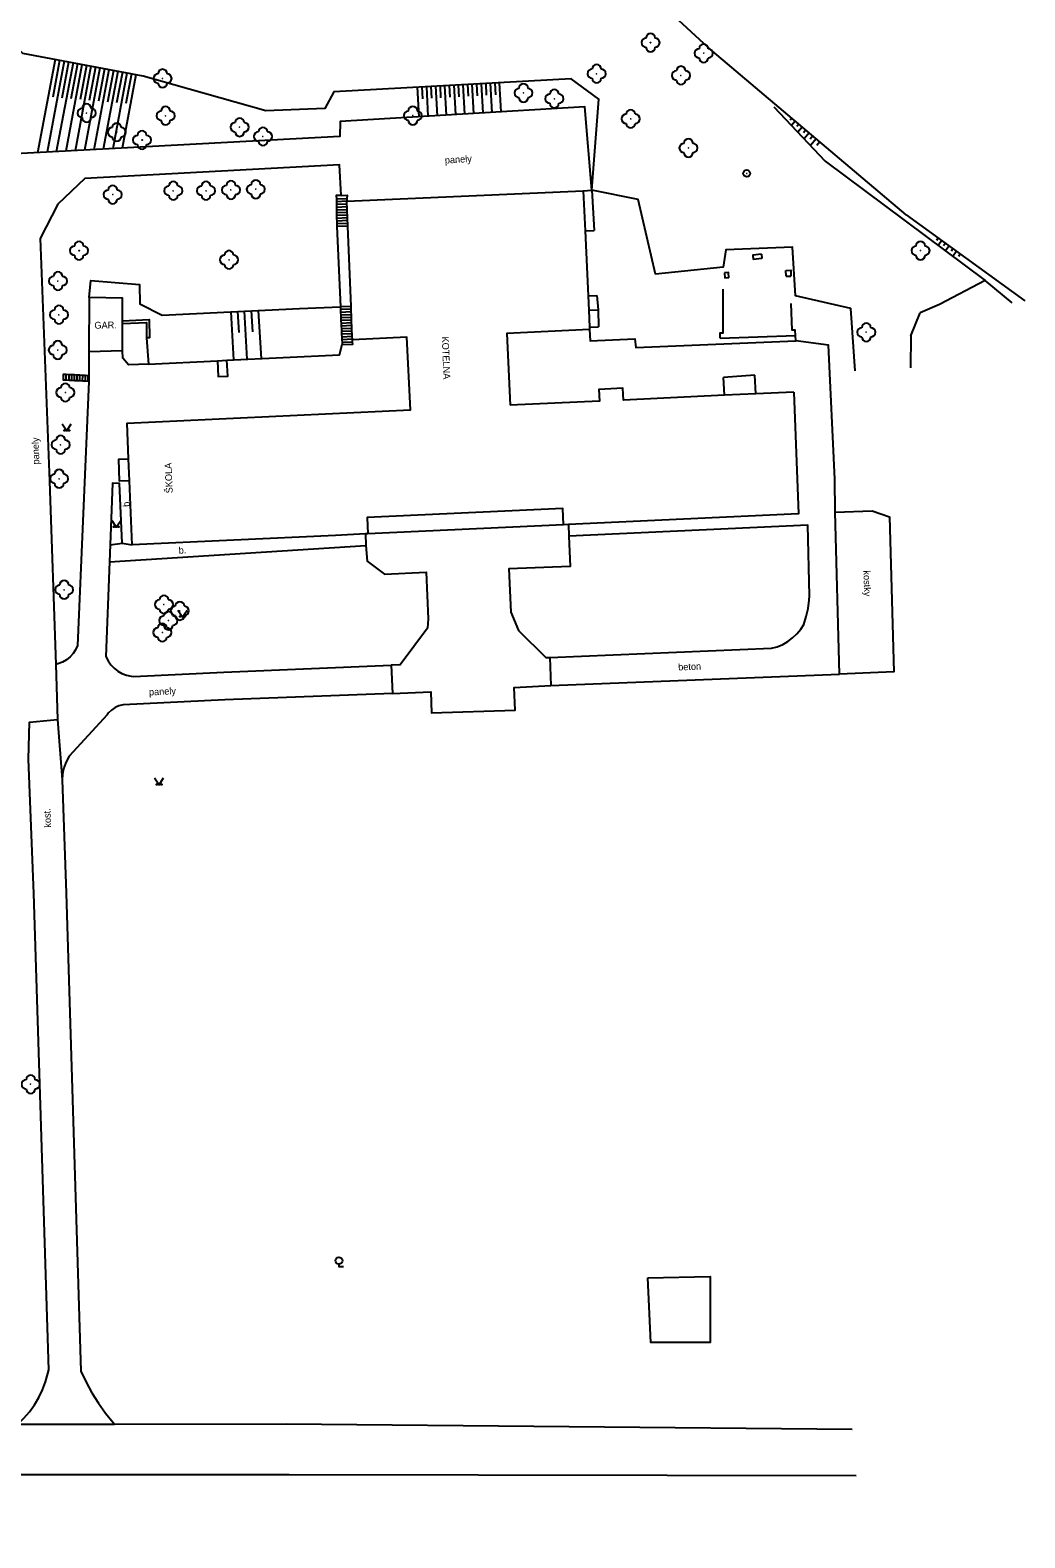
# Model space of a CAD drawing. Extents: x -582162 to -561283, y -1187583 to -1183539.
# Drawn here: x -570629.3 to -570520.3, y -1184971.2 to -1184806.1 of the extents above; entities that cross this region are included whole.
import ezdxf

# ---------------------------------------------------------------- set-up
doc = ezdxf.new("R2010")
doc.units = 0
for name, color, linetype in [('Vrstva 1', 7, 'Continuous'), ('Vrstva 10', 7, 'Continuous'), ('Vrstva 11', 7, 'Continuous'), ('Vrstva 12', 7, 'Continuous'), ('Vrstva 14', 7, 'Continuous'), ('Vrstva 3', 7, 'Continuous'), ('Vrstva 4', 7, 'Continuous'), ('Vrstva 9', 7, 'Continuous')]:
    doc.layers.add(name, color=color, linetype=linetype)

# ---------------------------------------------------------------- blocks, each defined once
blk = doc.blocks.new('1.079')
at = {"layer": 'Vrstva 1'}
for radius in [0.75, 0.001]:
    blk.add_circle((0, -0.001), radius, dxfattribs=at)
blk = doc.blocks.new('3.130')
at = {"layer": 'Vrstva 1'}
blk.add_circle((0, 0), 0.001, dxfattribs=at)
for centre, start, end in [((-1, 0), 90, 270), ((0, 1), 0, 180), ((1, 0), 270, 90), ((0, -1), 180, 360)]:
    blk.add_arc(centre, 1, start, end, dxfattribs=at)
blk = doc.blocks.new('3.050')
at = {"layer": 'Vrstva 1'}
blk.add_lwpolyline([(0, -0.75), (0, -1.25), (1, -1.25)], dxfattribs=at)
blk.add_circle((0, 0), 0.75, dxfattribs=at)
blk = doc.blocks.new('3.140')
at = {"layer": 'Vrstva 1'}
blk.add_lwpolyline([(-1, 1.5), (0, 0), (1, 1.5)], dxfattribs=at)
for centre in [(-0.5, 0.1), (0.5, 0.1)]:
    blk.add_circle(centre, 0.1, dxfattribs=at)

msp = doc.modelspace()

# ---------------------------------------------------------------- linework, layer by layer
at = {"layer": 'Vrstva 10'}
for points in [[(-570567.75, -1184823.65), (-570568.51, -1184814.51), (-570595.3, -1184816.12), (-570595.36, -1184817.75), (-570636.41, -1184819.96), (-570643.08, -1184817.87)], [(-570595.19, -1184824.21), (-570595.4, -1184820.87), (-570623.28, -1184822.37), (-570626.24, -1184825.17), (-570628.16, -1184828.91), (-570627.15, -1184855.5), (-570626.44, -1184875.58)], [(-570595.19, -1184824.21), (-570595.74, -1184824.22), (-570595.73, -1184824.62)], [(-570594.58, -1184824.57), (-570595.73, -1184824.62)], [(-570595.73, -1184824.62), (-570595.73, -1184824.92)], [(-570594.59, -1184824.85), (-570595.73, -1184824.92)], [(-570595.73, -1184824.92), (-570595.72, -1184825.22)], [(-570595.19, -1184824.21), (-570594.56, -1184824.2), (-570594.58, -1184824.57)], [(-570594.58, -1184824.57), (-570594.59, -1184824.85)], [(-570594.57, -1184825.17), (-570595.72, -1184825.22)], [(-570595.72, -1184825.22), (-570595.72, -1184825.52)], [(-570594.56, -1184825.47), (-570595.72, -1184825.52)], [(-570595.72, -1184825.52), (-570595.71, -1184825.82)], [(-570594.54, -1184825.77), (-570595.71, -1184825.82)], [(-570595.71, -1184825.82), (-570595.71, -1184826.12)], [(-570594.53, -1184826.07), (-570595.71, -1184826.12)], [(-570595.71, -1184826.12), (-570595.7, -1184826.42)], [(-570594.52, -1184826.37), (-570595.7, -1184826.42)], [(-570595.7, -1184826.42), (-570595.7, -1184826.72)], [(-570594.51, -1184826.67), (-570595.7, -1184826.72)], [(-570595.7, -1184826.72), (-570595.69, -1184827.02)], [(-570594.5, -1184826.97), (-570595.69, -1184827.02)], [(-570595.69, -1184827.02), (-570595.68, -1184827.32)], [(-570594.49, -1184827.27), (-570595.68, -1184827.32)], [(-570595.68, -1184827.32), (-570595.67, -1184827.62)], [(-570594.48, -1184827.57), (-570595.67, -1184827.62)], [(-570595.67, -1184827.62), (-570595.28, -1184836.42)], [(-570594.12, -1184836.37), (-570595.28, -1184836.42)], [(-570595.28, -1184836.42), (-570595.27, -1184836.72)], [(-570594.11, -1184836.67), (-570595.27, -1184836.72)], [(-570595.27, -1184836.72), (-570595.26, -1184837.02)], [(-570594.1, -1184836.97), (-570595.26, -1184837.02)], [(-570595.26, -1184837.02), (-570595.25, -1184837.32)], [(-570594.09, -1184837.27), (-570595.25, -1184837.32)], [(-570595.25, -1184837.32), (-570595.24, -1184837.62)], [(-570594.08, -1184837.57), (-570595.24, -1184837.62)], [(-570595.24, -1184837.62), (-570595.23, -1184837.92)], [(-570594.07, -1184837.87), (-570595.23, -1184837.92)], [(-570595.23, -1184837.92), (-570595.21, -1184838.22)], [(-570594.06, -1184838.17), (-570595.21, -1184838.22)], [(-570595.21, -1184838.22), (-570595.2, -1184838.52)], [(-570594.05, -1184838.47), (-570595.2, -1184838.52)], [(-570595.2, -1184838.52), (-570595.18, -1184838.82)], [(-570594.03, -1184838.77), (-570595.18, -1184838.82)], [(-570595.18, -1184838.82), (-570595.17, -1184839.12)], [(-570594.02, -1184839.07), (-570595.17, -1184839.12)], [(-570595.17, -1184839.12), (-570595.15, -1184839.42)], [(-570594, -1184839.37), (-570595.15, -1184839.42)], [(-570595.15, -1184839.42), (-570595.14, -1184839.72)], [(-570593.99, -1184839.67), (-570595.14, -1184839.72)], [(-570595.14, -1184839.72), (-570595.12, -1184840.02)], [(-570593.97, -1184839.97), (-570595.12, -1184840.02)], [(-570595.12, -1184840.02), (-570595.11, -1184840.32)], [(-570541.12, -1184858.9), (-570541.16, -1184855.27), (-570541.86, -1184840.61), (-570545.44, -1184840.12), (-570545.47, -1184839.55)], [(-570622.83, -1184841.29), (-570622.83, -1184843.92)], [(-570607.71, -1184842.27), (-570595.4, -1184841.67), (-570595.1, -1184840.52)], [(-570593.95, -1184840.27), (-570595.11, -1184840.32)], [(-570595.11, -1184840.32), (-570595.1, -1184840.52)], [(-570595.1, -1184840.52), (-570593.93, -1184840.49), (-570593.95, -1184840.27)], [(-570593.95, -1184840.27), (-570593.97, -1184840.03)], [(-570616.28, -1184842.68), (-570608.75, -1184842.32)], [(-570608.75, -1184842.32), (-570608.67, -1184844.05), (-570607.63, -1184844.01), (-570607.71, -1184842.27)], [(-570608.75, -1184842.32), (-570607.71, -1184842.27)], [(-570622.83, -1184844.58), (-570624.07, -1184873.49), (-570624.28, -1184873.96), (-570624.55, -1184874.38), (-570624.89, -1184874.76), (-570625.29, -1184875.08), (-570625.73, -1184875.34), (-570626.21, -1184875.52), (-570626.44, -1184875.58)], [(-570625.3, -1184844.46), (-570625.6, -1184844.45), (-570625.6, -1184843.78), (-570625.3, -1184843.8)], [(-570625.3, -1184844.46), (-570625.3, -1184843.8)], [(-570625.3, -1184843.8), (-570625, -1184843.81)], [(-570625, -1184844.47), (-570625.3, -1184844.46)], [(-570625, -1184844.47), (-570625, -1184843.81)], [(-570625, -1184843.81), (-570624.7, -1184843.83)], [(-570624.7, -1184844.49), (-570625, -1184844.47)], [(-570624.7, -1184844.49), (-570624.7, -1184843.83)], [(-570624.7, -1184843.83), (-570624.4, -1184843.84)], [(-570624.4, -1184844.5), (-570624.7, -1184844.49)], [(-570624.4, -1184844.5), (-570624.4, -1184843.84)], [(-570624.4, -1184843.84), (-570624.1, -1184843.86)], [(-570624.11, -1184844.51), (-570624.4, -1184844.5)], [(-570624.11, -1184844.51), (-570624.1, -1184843.86)], [(-570623.81, -1184844.53), (-570624.11, -1184844.51)], [(-570624.1, -1184843.86), (-570623.8, -1184843.87)], [(-570623.81, -1184844.53), (-570623.8, -1184843.87)], [(-570623.51, -1184844.55), (-570623.81, -1184844.53)], [(-570623.8, -1184843.87), (-570623.5, -1184843.89)], [(-570623.51, -1184844.55), (-570623.5, -1184843.89)], [(-570623.21, -1184844.56), (-570623.51, -1184844.55)], [(-570623.5, -1184843.89), (-570623.2, -1184843.9)], [(-570623.21, -1184844.56), (-570623.2, -1184843.9)], [(-570622.91, -1184844.58), (-570623.21, -1184844.56)], [(-570623.2, -1184843.9), (-570622.9, -1184843.92)], [(-570622.91, -1184844.58), (-570622.9, -1184843.92)], [(-570622.83, -1184844.58), (-570622.91, -1184844.58)], [(-570622.9, -1184843.92), (-570622.83, -1184843.92)], [(-570622.83, -1184843.92), (-570622.83, -1184844.58)], [(-570618.38, -1184855.45), (-570619.48, -1184855.5), (-570619.54, -1184853.11), (-570618.48, -1184853.06)], [(-570619.17, -1184862.29), (-570619.46, -1184855.77), (-570620.23, -1184855.72), (-570620.51, -1184862.46)], [(-570541.12, -1184858.9), (-570537.05, -1184858.74), (-570535.16, -1184859.4), (-570534.69, -1184876.4), (-570540.65, -1184876.63)], [(-570540.65, -1184876.63), (-570541.12, -1184858.9)], [(-570592.55, -1184861.29), (-570592.49, -1184862.54)], [(-570572.36, -1184874.8), (-570548.09, -1184873.8), (-570547.46, -1184873.63), (-570546.86, -1184873.38), (-570546.3, -1184873.06), (-570545.77, -1184872.67), (-570545.3, -1184872.22), (-570544.89, -1184871.72), (-570544.56, -1184871.2), (-570544.29, -1184870.33), (-570544.09, -1184869.45), (-570543.97, -1184868.55), (-570543.94, -1184868.07), (-570544.12, -1184860.34), (-570570.26, -1184861.54)], [(-570570.32, -1184860.26), (-570570.26, -1184861.54)], [(-570620.51, -1184862.46), (-570620.58, -1184864.33)], [(-570620.58, -1184864.33), (-570592.49, -1184862.54)], [(-570620.51, -1184862.46), (-570619.17, -1184862.29)], [(-570619.17, -1184862.29), (-570618.1, -1184862.46)], [(-570592.49, -1184862.54), (-570592.36, -1184864.28), (-570590.45, -1184865.69), (-570585.88, -1184865.47), (-570585.68, -1184870.57), (-570585.74, -1184871.61), (-570588.75, -1184875.63), (-570589.73, -1184875.67)], [(-570570.26, -1184861.54), (-570570.13, -1184864.85), (-570576.86, -1184865.1), (-570576.64, -1184869.86), (-570575.8, -1184871.86), (-570572.78, -1184874.82), (-570572.36, -1184874.8)], [(-570620.58, -1184864.33), (-570620.96, -1184874.72), (-570620.73, -1184875.19), (-570620.43, -1184875.62), (-570620.07, -1184876), (-570619.66, -1184876.32), (-570619.2, -1184876.57), (-570618.71, -1184876.75), (-570618.2, -1184876.86), (-570617.93, -1184876.88), (-570608.05, -1184876.43), (-570589.73, -1184875.67)], [(-570626.44, -1184875.58), (-570626.25, -1184881.62)], [(-570589.73, -1184875.67), (-570589.6, -1184878.75)], [(-570572.36, -1184874.8), (-570572.23, -1184877.9)], [(-570589.6, -1184878.75), (-570585.39, -1184878.59), (-570585.3, -1184880.89), (-570576.16, -1184880.58), (-570576.27, -1184878.09), (-570572.23, -1184877.9)], [(-570572.23, -1184877.9), (-570540.65, -1184876.63)], [(-570589.6, -1184878.75), (-570607.95, -1184879.44), (-570619.08, -1184880.01), (-570619.53, -1184880.12), (-570619.95, -1184880.31), (-570620.34, -1184880.57), (-570620.67, -1184880.89), (-570620.84, -1184881.1), (-570624.98, -1184885.63), (-570625.12, -1184885.86), (-570625.4, -1184886.42), (-570625.6, -1184887), (-570625.72, -1184887.6), (-570625.76, -1184888.22)], [(-570629.45, -1184885.94), (-570629.33, -1184881.89), (-570626.25, -1184881.62)], [(-570626.25, -1184881.62), (-570625.76, -1184888.22)], [(-570630.61, -1184958.78), (-570629.94, -1184958.13), (-570629.34, -1184957.42), (-570628.79, -1184956.66), (-570628.31, -1184955.85), (-570627.9, -1184955.01), (-570627.57, -1184954.14), (-570627.31, -1184953.24), (-570627.22, -1184952.83), (-570628.87, -1184900.66), (-570629.45, -1184885.94)], [(-570625.76, -1184888.22), (-570625.31, -1184900.64), (-570623.69, -1184952.98), (-570623.13, -1184954.19), (-570622.49, -1184955.35), (-570621.79, -1184956.48), (-570621.02, -1184957.57), (-570620.18, -1184958.6), (-570620.02, -1184958.79)], [(-570561.64, -1184942.76), (-570554.8, -1184942.59), (-570554.79, -1184949.83), (-570561.29, -1184949.85), (-570561.64, -1184942.76)], [(-570630.61, -1184958.78), (-570620.02, -1184958.79)], [(-570620.02, -1184958.79), (-570601.22, -1184958.73), (-570539.24, -1184959.32)], [(-570538.81, -1184964.43), (-570600.9, -1184964.32), (-570630.54, -1184964.32), (-570660.12, -1184964.54), (-570669.46, -1184964.42), (-570704.81, -1184962.25), (-570705.15, -1184962.29), (-570705.76, -1184962.43), (-570706.36, -1184962.65), (-570706.92, -1184962.94), (-570707.45, -1184963.3), (-570707.92, -1184963.72), (-570708.33, -1184964.2), (-570708.69, -1184964.72), (-570708.97, -1184965.29), (-570712.07, -1184971.23)]]:
    msp.add_lwpolyline(points, dxfattribs=at)
at = {"layer": 'Vrstva 11'}
for points in [[(-570555.02, -1184808), (-570582.26, -1184782.9)], [(-570533.34, -1184826.34), (-570555.02, -1184808)], [(-570533.34, -1184826.34), (-570520.35, -1184835.74)]]:
    msp.add_lwpolyline(points, dxfattribs=at)
at = {"layer": 'Vrstva 12'}
for points in [[(-570626.53, -1184809.33), (-570628.44, -1184819.53)], [(-570625.54, -1184809.52), (-570627.41, -1184819.48)], [(-570626.04, -1184809.43), (-570626.79, -1184813.46)], [(-570624.56, -1184809.7), (-570626.39, -1184819.42)], [(-570625.05, -1184809.61), (-570625.79, -1184813.55)], [(-570623.58, -1184809.89), (-570625.36, -1184819.37)], [(-570624.07, -1184809.79), (-570624.79, -1184813.63)], [(-570622.6, -1184810.07), (-570624.33, -1184819.31)], [(-570623.09, -1184809.98), (-570623.79, -1184813.72)], [(-570621.61, -1184810.25), (-570623.3, -1184819.25)], [(-570622.1, -1184810.16), (-570622.79, -1184813.81)], [(-570620.63, -1184810.44), (-570622.27, -1184819.2)], [(-570621.12, -1184810.35), (-570621.79, -1184813.9)], [(-570619.65, -1184810.62), (-570621.25, -1184819.14)], [(-570620.14, -1184810.53), (-570620.79, -1184813.99)], [(-570618.66, -1184810.81), (-570620.22, -1184819.09)], [(-570619.16, -1184810.72), (-570619.79, -1184814.08)], [(-570617.68, -1184810.99), (-570619.19, -1184819.03)], [(-570618.17, -1184810.9), (-570618.79, -1184814.16)], [(-570579.38, -1184811.95), (-570579.31, -1184813.23)], [(-570578.88, -1184811.92), (-570578.71, -1184815.12)], [(-570578.39, -1184811.9), (-570578.31, -1184813.18)], [(-570577.89, -1184811.87), (-570577.71, -1184815.06)], [(-570586.87, -1184812.36), (-570586.69, -1184815.6)], [(-570586.37, -1184812.33), (-570586.3, -1184813.63)], [(-570585.87, -1184812.31), (-570585.7, -1184815.54)], [(-570585.37, -1184812.28), (-570585.3, -1184813.57)], [(-570584.88, -1184812.25), (-570584.7, -1184815.48)], [(-570584.38, -1184812.22), (-570584.31, -1184813.52)], [(-570583.88, -1184812.2), (-570583.7, -1184815.42)], [(-570583.38, -1184812.17), (-570583.31, -1184813.46)], [(-570582.88, -1184812.14), (-570582.7, -1184815.36)], [(-570582.38, -1184812.12), (-570582.31, -1184813.4)], [(-570581.88, -1184812.09), (-570581.7, -1184815.3)], [(-570581.38, -1184812.06), (-570581.31, -1184813.35)], [(-570580.88, -1184812.03), (-570580.71, -1184815.24)], [(-570580.38, -1184812.01), (-570580.31, -1184813.29)], [(-570579.88, -1184811.98), (-570579.71, -1184815.18)], [(-570545.86, -1184815.75), (-570546.05, -1184815.97)], [(-570545.48, -1184816.07), (-570545.9, -1184816.57)], [(-570545.1, -1184816.39), (-570545.33, -1184816.66)], [(-570544.72, -1184816.72), (-570545.21, -1184817.3)], [(-570544.34, -1184817.04), (-570544.6, -1184817.35)], [(-570543.95, -1184817.36), (-570544.52, -1184818.03)], [(-570543.57, -1184817.69), (-570543.87, -1184818.04)], [(-570543.19, -1184818.01), (-570543.83, -1184818.76)], [(-570542.81, -1184818.33), (-570543.14, -1184818.73)], [(-570529.85, -1184828.86), (-570530.04, -1184829.13)], [(-570529.45, -1184829.16), (-570529.83, -1184829.69)], [(-570529.04, -1184829.45), (-570529.24, -1184829.72)], [(-570528.64, -1184829.74), (-570529.03, -1184830.29)], [(-570528.23, -1184830.04), (-570528.43, -1184830.31)], [(-570527.83, -1184830.33), (-570528.23, -1184830.89)], [(-570527.42, -1184830.62), (-570527.63, -1184830.9)], [(-570607.29, -1184836.97), (-570606.98, -1184842.23)], [(-570606.54, -1184836.93), (-570606.4, -1184839.22)], [(-570605.48, -1184842.16), (-570605.79, -1184836.89)], [(-570605.04, -1184836.86), (-570604.9, -1184839.16)], [(-570604.29, -1184836.82), (-570603.98, -1184842.09)]]:
    msp.add_lwpolyline(points, dxfattribs=at)
at = {"layer": 'Vrstva 4'}
for points in [[(-570594.57, -1184825.17), (-570594.59, -1184824.85), (-570568.69, -1184823.7)], [(-570568.69, -1184823.7), (-570568.49, -1184828.1), (-570568.17, -1184835.21), (-570568.1, -1184836.78), (-570568.01, -1184838.63), (-570568, -1184838.91)], [(-570594.56, -1184825.47), (-570594.57, -1184825.17)], [(-570594.54, -1184825.77), (-570594.56, -1184825.47)], [(-570594.53, -1184826.07), (-570594.54, -1184825.77)], [(-570594.52, -1184826.37), (-570594.53, -1184826.07)], [(-570594.51, -1184826.67), (-570594.52, -1184826.37)], [(-570594.5, -1184826.97), (-570594.51, -1184826.67)], [(-570594.49, -1184827.27), (-570594.5, -1184826.97)], [(-570594.48, -1184827.57), (-570594.49, -1184827.27)], [(-570594.12, -1184836.37), (-570594.48, -1184827.57)], [(-570553.7, -1184839.85), (-570553.69, -1184839.27), (-570553.38, -1184839.25), (-570553.37, -1184834.46)], [(-570619.15, -1184837.94), (-570619.15, -1184835.45), (-570622.78, -1184835.38), (-570622.83, -1184841.29)], [(-570594.11, -1184836.67), (-570594.12, -1184836.37)], [(-570594.1, -1184836.97), (-570594.11, -1184836.67)], [(-570545.47, -1184839.55), (-570545.48, -1184838.95), (-570545.81, -1184838.95), (-570545.92, -1184836.06)], [(-570619.16, -1184841.21), (-570619.15, -1184838.24)], [(-570619.15, -1184838.24), (-570619.15, -1184837.94)], [(-570594.09, -1184837.27), (-570594.1, -1184836.97)], [(-570594.08, -1184837.57), (-570594.09, -1184837.27)], [(-570594.07, -1184837.87), (-570594.08, -1184837.57)], [(-570594.06, -1184838.17), (-570594.07, -1184837.87)], [(-570594.05, -1184838.47), (-570594.06, -1184838.17)], [(-570618.48, -1184853.06), (-570618.64, -1184849.14), (-570587.62, -1184847.68), (-570588, -1184839.75), (-570593.97, -1184840.03)], [(-570594.03, -1184838.77), (-570594.05, -1184838.47)], [(-570594.02, -1184839.07), (-570594.03, -1184838.77)], [(-570594, -1184839.37), (-570594.02, -1184839.07)], [(-570593.99, -1184839.67), (-570594, -1184839.37)], [(-570593.97, -1184839.97), (-570593.99, -1184839.67)], [(-570593.97, -1184840.03), (-570593.97, -1184839.97)], [(-570568, -1184838.91), (-570577.06, -1184839.33), (-570576.7, -1184847.19)], [(-570553.7, -1184839.85), (-570545.47, -1184839.55)], [(-570622.83, -1184841.29), (-570619.16, -1184841.21)], [(-570545.66, -1184845.75), (-570549.82, -1184845.95), (-570553.24, -1184846.1), (-570564.29, -1184846.62), (-570564.35, -1184845.32), (-570566.98, -1184845.48), (-570566.92, -1184846.74), (-570576.7, -1184847.19)], [(-570545.66, -1184845.75), (-570545.12, -1184859.1), (-570570.32, -1184860.26)], [(-570618.38, -1184855.45), (-570618.48, -1184853.06)], [(-570618.1, -1184862.46), (-570618.38, -1184855.45)], [(-570570.86, -1184860.28), (-570570.94, -1184858.5), (-570592.37, -1184859.5), (-570592.28, -1184861.28)], [(-570592.55, -1184861.29), (-570595.83, -1184861.44), (-570618.1, -1184862.46)], [(-570592.28, -1184861.28), (-570592.55, -1184861.29)], [(-570570.86, -1184860.28), (-570592.28, -1184861.28)], [(-570570.32, -1184860.26), (-570570.86, -1184860.28)]]:
    msp.add_lwpolyline(points, dxfattribs=at)
at = {"layer": 'Vrstva 9'}
for points in [[(-570567.75, -1184823.65), (-570566.99, -1184813.66), (-570570.03, -1184811.44), (-570596.01, -1184812.86), (-570596.99, -1184814.68), (-570603.46, -1184814.95), (-570616.89, -1184811.14), (-570630.06, -1184808.67), (-570633.24, -1184805.74)], [(-570547.85, -1184814.5), (-570542.22, -1184820.46), (-570524.71, -1184833.51)], [(-570568.69, -1184823.7), (-570567.75, -1184823.65)], [(-570538.91, -1184843.42), (-570539.39, -1184836.61), (-570545.45, -1184835.21), (-570545.8, -1184829.88), (-570553.1, -1184830.16), (-570553.37, -1184832.06), (-570560.77, -1184832.82), (-570562.67, -1184824.64), (-570567.75, -1184823.65)], [(-570567.75, -1184823.65), (-570567.5, -1184828.06)], [(-570568.49, -1184828.1), (-570567.5, -1184828.06)], [(-570549.2, -1184830.64), (-570550.14, -1184830.74), (-570550.09, -1184831.23)], [(-570549.15, -1184831.13), (-570550.09, -1184831.23)], [(-570549.2, -1184830.64), (-570549.15, -1184831.13)], [(-570552.76, -1184833.24), (-570552.8, -1184832.65), (-570553.25, -1184832.68)], [(-570553.25, -1184832.68), (-570553.21, -1184833.27)], [(-570552.76, -1184833.24), (-570553.21, -1184833.27)], [(-570546.5, -1184832.42), (-570545.98, -1184832.4), (-570545.97, -1184833.04)], [(-570546.49, -1184833.06), (-570546.5, -1184832.42)], [(-570546.49, -1184833.06), (-570545.97, -1184833.04)], [(-570622.78, -1184835.38), (-570622.61, -1184833.53), (-570617.28, -1184833.95), (-570617.24, -1184836.08), (-570614.79, -1184837.33), (-570599.78, -1184836.6), (-570595.28, -1184836.42)], [(-570521.73, -1184835.99), (-570524.71, -1184833.51), (-570529.7, -1184836.15), (-570531.82, -1184837.06)], [(-570568.17, -1184835.21), (-570567.2, -1184835.17)], [(-570567.2, -1184835.17), (-570567.07, -1184836.73)], [(-570619.15, -1184837.94), (-570616.24, -1184837.8), (-570616.2, -1184839.81), (-570616.5, -1184839.82)], [(-570619.15, -1184838.24), (-570616.53, -1184838.12), (-570616.5, -1184839.82)], [(-570568.1, -1184836.78), (-570567.07, -1184836.73)], [(-570567.07, -1184836.73), (-570567.03, -1184838.59)], [(-570532.85, -1184839.59), (-570531.82, -1184837.06)], [(-570616.5, -1184839.82), (-570616.28, -1184842.68)], [(-570568.01, -1184838.63), (-570567.03, -1184838.59)], [(-570568, -1184838.91), (-570567.95, -1184840.14), (-570563.05, -1184839.92), (-570562.95, -1184840.85), (-570545.44, -1184840.12)], [(-570532.85, -1184839.59), (-570532.88, -1184843.1)], [(-570616.28, -1184842.68), (-570618.5, -1184842.75), (-570619.12, -1184842.03), (-570619.16, -1184841.21)], [(-570549.91, -1184843.91), (-570553.33, -1184844.15)], [(-570553.24, -1184846.1), (-570553.33, -1184844.15)], [(-570549.82, -1184845.95), (-570549.91, -1184843.91)]]:
    msp.add_lwpolyline(points, dxfattribs=at)

# ---------------------------------------------------------------- block references
at = {"layer": 'Vrstva 1', "xscale": 0.5, "yscale": 0.5}
msp.add_blockref('1.079', (-570550.8, -1184821.8), dxfattribs=at)
at = {"layer": 'Vrstva 11', "xscale": 0.5, "yscale": 0.5}
for p in [(-570561.33, -1184807.48), (-570555.51, -1184808.64), (-570567.24, -1184810.88), (-570558, -1184811.07), (-570614.76, -1184811.4), (-570575.24, -1184812.99), (-570571.86, -1184813.62), (-570623.07, -1184815.19), (-570614.43, -1184815.48), (-570587.36, -1184815.47), (-570563.5, -1184815.82), (-570619.77, -1184817.28), (-570606.32, -1184816.74), (-570603.77, -1184817.76), (-570617, -1184818.14), (-570557.18, -1184819.01), (-570620.21, -1184824.12), (-570613.58, -1184823.7), (-570610, -1184823.7), (-570607.27, -1184823.61), (-570604.55, -1184823.54), (-570623.9, -1184830.26), (-570531.77, -1184830.25), (-570607.48, -1184831.26), (-570626.21, -1184833.59), (-570626.1, -1184837.27), (-570537.71, -1184839.2), (-570626.23, -1184841.15), (-570625.4, -1184845.79), (-570625.92, -1184851.51), (-570626.08, -1184855.24), (-570625.53, -1184867.39), (-570614.61, -1184869.01), (-570612.87, -1184869.71), (-570614.78, -1184872.08), (-570614.12, -1184870.77), (-570629.21, -1184921.56)]:
    msp.add_blockref('3.130', p, dxfattribs=at)
at = {"layer": 'Vrstva 3', "xscale": 0.5, "yscale": 0.5}
for name, p in [('3.140', (-570625.25, -1184849.99)), ('3.140', (-570619.83, -1184860.55)), ('3.140', (-570612.58, -1184870.37)), ('3.140', (-570615.14, -1184888.76)), ('3.050', (-570595.45, -1184940.87))]:
    msp.add_blockref(name, p, dxfattribs=at)

# ---------------------------------------------------------------- texts
at = {"layer": 'Vrstva 14'}
for s, rotation, p in [(' panely', 3.439, (-570584.11, -1184820.74)), ('GAR.', 1.155, (-570622.21, -1184838.81)), ('KOTELNA', 272.198, (-570584.18, -1184839.68)), ('panely', 91.66, (-570628.24, -1184853.66)), ('ŠKOLA', 92.3, (-570613.65, -1184856.82)), ('b.', 92.3, (-570618.34, -1184858.3)), ('b.', 4.323, (-570612.97, -1184863.46)), ('kostky', 271.584, (-570538.02, -1184865.29)), ('beton', 2.303, (-570558.29, -1184876.24)), ('panely', 2.946, (-570616.23, -1184878.98)), ('kost.', 92.07, (-570626.96, -1184893.44))]:
    msp.add_text(s, height=0.75, rotation=rotation, dxfattribs=at).set_placement(p)

doc.saveas('drawing.dxf')
